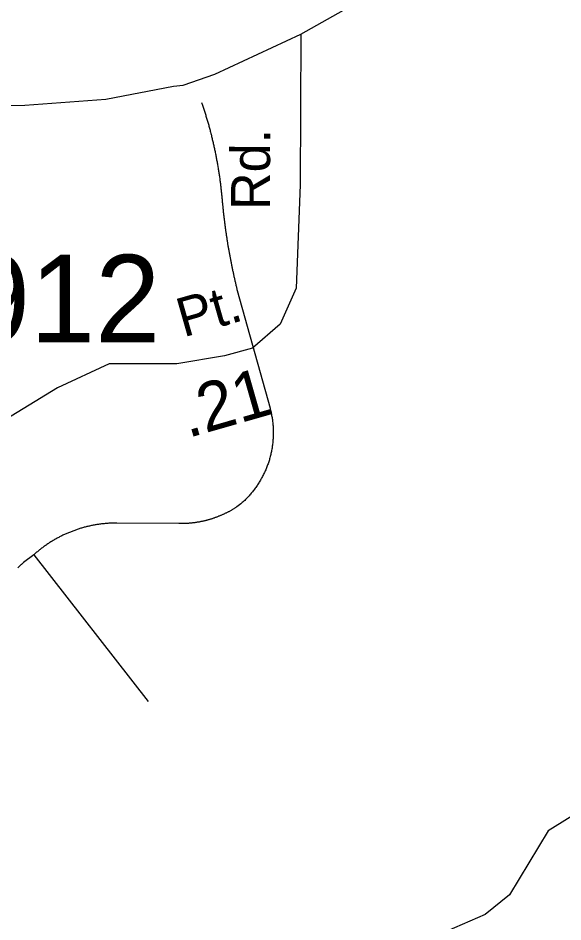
# Model space of a CAD drawing. Extents: x 1268485 to 1426702, y 514839 to 616766.
# Drawn here: x 1361515 to 1362433, y 579301 to 580823 of the extents above; entities that cross this region are included whole.
import ezdxf

# ---------------------------------------------------------------- set-up
doc = ezdxf.new("R2010")
doc.units = 0
for name, color, linetype in [('Old_Level_11', 7, 'Continuous'), ('Old_Level_17', 7, 'Continuous'), ('Old_Level_29', 7, 'Continuous'), ('Old_Level_32', 7, 'Continuous'), ('Old_Level_35', 7, 'Continuous'), ('Old_Level_62', 7, 'Continuous'), ('Old_Level_8', 7, 'Continuous')]:
    doc.layers.add(name, color=color, linetype=linetype)

msp = doc.modelspace()

# ---------------------------------------------------------------- linework, layer by layer
at = {"layer": 'Old_Level_29'}
for points in [[(1361990.812, 580795.593), (1362229.614, 580930.486), (1362399.211, 581027.446), (1362673.806, 581174.533), (1362898.717, 581303.668), (1363338.334, 581556.912), (1363741.713, 581808.151), (1363969.955, 581968.256)], [(1359023.799, 580716.575), (1359067.648, 580705.669), (1359089.024, 580702.461), (1359260.021, 580691.769), (1359364.758, 580686.423), (1359697.997, 580692.329), (1360381.82, 580684.627), (1360633.202, 580680.21), (1360819.801, 580673.006), (1360875.35, 580674.112), (1361073.911, 580677.785), (1361199.897, 580672.937), (1361525.897, 580676.091), (1361662.335, 580685.982), (1361776.278, 580707.843), (1361792.753, 580709.782), (1361846.055, 580728.205), (1361990.812, 580795.593)]]:
    msp.add_lwpolyline(points, dxfattribs=at)
at = {"layer": 'Old_Level_32'}
msp.add_lwpolyline([(1361990.812, 580795.593), (1361989.784, 580541.934), (1361983.086, 580367.703), (1361956.297, 580307.393), (1361909.416, 580267.186), (1361862.535, 580253.783), (1361782.167, 580240.381), (1361668.313, 580240.381), (1361581.248, 580200.174), (1361427.21, 580106.358), (1361368.597, 580057.917)], dxfattribs=at)
at = {"layer": 'Old_Level_35'}
for p, q in [((1361883.862, 580364.192), (1361939.124, 580166.112)), ((1361889.911, 580004.634), (1361883.247, 579999.763)), ((1361785.232, 579971.569), (1361681.271, 579972.491)), ((1361541.22, 579919.229), (1361523.791, 579905.952)), ((1361541.22, 579919.229), (1361733.867, 579672.142))]:
    msp.add_line(p, q, dxfattribs=at)
for points in [[(1361823.782, 580680.793), (1361824.295, 580679.101), (1361824.91, 580677.512), (1361825.422, 580675.82), (1361826.038, 580674.129), (1361826.55, 580672.488), (1361826.96, 580670.796), (1361827.575, 580669.105), (1361828.088, 580667.413), (1361828.601, 580665.824), (1361829.216, 580664.132), (1361829.728, 580662.441), (1361830.241, 580660.749), (1361830.754, 580659.057), (1361831.266, 580657.365), (1361831.779, 580655.674), (1361832.292, 580654.084), (1361832.702, 580652.393), (1361833.214, 580650.701), (1361833.727, 580649.01), (1361834.24, 580647.318), (1361834.752, 580645.626), (1361835.265, 580643.884), (1361835.777, 580642.191), (1361836.085, 580640.5), (1361836.598, 580638.808), (1361837.11, 580637.117), (1361837.623, 580635.425), (1361838.033, 580633.733), (1361838.546, 580632.041), (1361838.853, 580630.298), (1361839.366, 580628.607), (1361839.776, 580626.915), (1361840.289, 580625.275), (1361840.596, 580623.481), (1361841.109, 580621.789), (1361841.519, 580620.148), (1361841.827, 580618.355), (1361842.237, 580616.662), (1361842.749, 580615.022), (1361843.159, 580613.228), (1361843.467, 580611.588), (1361843.877, 580609.793), (1361844.287, 580608.102), (1361844.595, 580606.461), (1361845.005, 580604.667), (1361845.415, 580602.976), (1361845.723, 580601.233), (1361846.133, 580599.541), (1361846.543, 580597.798), (1361846.85, 580596.106), (1361847.26, 580594.363), (1361847.67, 580592.62), (1361847.876, 580590.928), (1361848.286, 580589.185), (1361848.593, 580587.494), (1361848.901, 580585.751), (1361849.208, 580584.008), (1361849.618, 580582.316), (1361849.926, 580580.573), (1361850.234, 580578.83), (1361850.541, 580577.139), (1361850.746, 580575.396), (1361851.156, 580573.601), (1361851.361, 580571.961), (1361851.669, 580570.167), (1361851.977, 580568.424), (1361852.284, 580566.681), (1361852.489, 580564.989), (1361852.797, 580563.246), (1361853.104, 580561.503), (1361853.412, 580559.76), (1361853.617, 580558.018), (1361853.925, 580556.326), (1361854.13, 580554.583), (1361854.335, 580552.789), (1361854.642, 580551.046), (1361854.847, 580549.303), (1361854.95, 580547.56), (1361855.257, 580545.817), (1361855.462, 580544.126), (1361855.77, 580542.383), (1361855.873, 580540.64), (1361856.078, 580538.897), (1361856.385, 580537.102), (1361856.488, 580535.359), (1361856.795, 580533.616), (1361857, 580531.873), (1361857.103, 580530.13), (1361857.205, 580528.388), (1361857.513, 580526.645), (1361857.616, 580524.851), (1361857.923, 580523.108), (1361858.026, 580521.365), (1361858.128, 580519.622), (1361858.333, 580517.879), (1361858.538, 580516.136), (1361858.641, 580514.393), (1361858.743, 580512.65), (1361858.846, 580510.856)], [(1361858.846, 580510.856), (1361859.051, 580509.369), (1361859.153, 580507.882), (1361859.358, 580506.396), (1361859.461, 580504.858), (1361859.666, 580503.371), (1361859.769, 580501.885), (1361859.974, 580500.398), (1361860.076, 580498.86), (1361860.281, 580497.425), (1361860.384, 580495.938), (1361860.589, 580494.451), (1361860.794, 580492.913), (1361860.896, 580491.427), (1361861.101, 580489.94), (1361861.204, 580488.454), (1361861.512, 580486.916), (1361861.614, 580485.429), (1361861.922, 580483.943), (1361862.024, 580482.456), (1361862.229, 580481.02), (1361862.332, 580479.483), (1361862.639, 580477.996), (1361862.742, 580476.509), (1361863.049, 580475.023), (1361863.152, 580473.485), (1361863.357, 580471.998), (1361863.46, 580470.512), (1361863.767, 580469.077), (1361863.972, 580467.539), (1361864.075, 580466.052), (1361864.382, 580464.565), (1361864.587, 580463.078), (1361864.895, 580461.541), (1361864.997, 580460.105), (1361865.202, 580458.619), (1361865.51, 580457.132), (1361865.715, 580455.646), (1361865.92, 580454.108), (1361866.125, 580452.672), (1361866.33, 580451.185), (1361866.638, 580449.699), (1361866.843, 580448.212), (1361867.15, 580446.674), (1361867.355, 580445.239), (1361867.663, 580443.753), (1361867.766, 580442.266), (1361867.971, 580440.728), (1361868.278, 580439.292), (1361868.483, 580437.806), (1361868.791, 580436.319), (1361868.996, 580434.833), (1361869.406, 580433.398), (1361869.611, 580431.86), (1361869.919, 580430.373), (1361870.124, 580428.937), (1361870.329, 580427.451), (1361870.636, 580425.913), (1361870.841, 580424.478), (1361871.149, 580422.991), (1361871.457, 580421.505), (1361871.764, 580420.069), (1361871.969, 580418.582), (1361872.277, 580417.044), (1361872.584, 580415.609), (1361872.892, 580414.123), (1361873.097, 580412.636), (1361873.405, 580411.2), (1361873.712, 580409.714), (1361874.02, 580408.176), (1361874.327, 580406.741), (1361874.635, 580405.254), (1361874.84, 580403.818), (1361875.25, 580402.332), (1361875.455, 580400.897), (1361875.865, 580399.359), (1361876.173, 580397.872), (1361876.48, 580396.436), (1361876.788, 580394.95), (1361877.095, 580393.515), (1361877.403, 580391.977), (1361877.711, 580390.542), (1361878.018, 580389.055), (1361878.326, 580387.619), (1361878.736, 580386.133), (1361879.043, 580384.698), (1361879.351, 580383.211), (1361879.761, 580381.775), (1361879.966, 580380.237), (1361880.376, 580378.802), (1361880.786, 580377.316), (1361880.991, 580375.88), (1361881.402, 580374.445), (1361881.709, 580372.958), (1361882.119, 580371.523), (1361882.529, 580369.985), (1361882.734, 580368.549), (1361883.145, 580367.114), (1361883.452, 580365.628), (1361883.862, 580364.192)], [(1361939.124, 580166.112), (1361939.636, 580164.369), (1361940.046, 580162.626), (1361940.354, 580160.883), (1361940.867, 580159.14), (1361941.277, 580157.397), (1361941.584, 580155.603), (1361941.892, 580153.809), (1361942.2, 580152.066), (1361942.507, 580150.323), (1361942.917, 580148.478), (1361943.122, 580146.735), (1361943.327, 580144.94), (1361943.532, 580143.197), (1361943.737, 580141.352), (1361943.84, 580139.558), (1361944.148, 580137.815), (1361944.25, 580136.02), (1361944.353, 580134.175), (1361944.353, 580132.432), (1361944.455, 580130.638), (1361944.66, 580128.793), (1361944.66, 580126.998), (1361944.66, 580125.255), (1361944.66, 580123.461), (1361944.66, 580121.616), (1361944.455, 580119.821), (1361944.455, 580118.078), (1361944.353, 580116.233), (1361944.25, 580114.439), (1361944.148, 580112.644), (1361944.045, 580110.851), (1361943.84, 580109.056), (1361943.635, 580107.313), (1361943.532, 580105.519), (1361943.225, 580103.674), (1361943.02, 580101.931), (1361942.712, 580100.136), (1361942.507, 580098.393), (1361942.097, 580096.65), (1361941.892, 580094.805), (1361941.482, 580093.062), (1361941.174, 580091.319), (1361940.764, 580089.576), (1361940.252, 580087.833), (1361939.841, 580086.039), (1361939.329, 580084.296), (1361939.021, 580082.553), (1361938.509, 580080.861), (1361937.996, 580079.118), (1361937.483, 580077.427), (1361936.868, 580075.684), (1361936.356, 580073.992), (1361935.74, 580072.301), (1361935.125, 580070.558), (1361934.51, 580068.866), (1361933.895, 580067.225), (1361933.28, 580065.585), (1361932.665, 580063.894), (1361931.844, 580062.253), (1361931.127, 580060.561), (1361930.409, 580058.921), (1361929.589, 580057.332), (1361928.871, 580055.692), (1361928.153, 580054.051), (1361927.231, 580052.462), (1361926.513, 580050.873), (1361925.59, 580049.232), (1361924.77, 580047.695), (1361923.847, 580046.105), (1361923.027, 580044.567), (1361922.104, 580042.978), (1361921.079, 580041.491), (1361920.259, 580039.953), (1361919.234, 580038.416), (1361918.208, 580036.929), (1361917.286, 580035.442), (1361916.26, 580033.956), (1361915.235, 580032.521), (1361914.107, 580031.085), (1361913.082, 580029.547), (1361911.954, 580028.112), (1361910.827, 580026.728), (1361909.801, 580025.292), (1361908.673, 580023.959), (1361907.546, 580022.576), (1361906.418, 580021.191), (1361905.085, 580019.807), (1361903.957, 580018.423), (1361902.727, 580017.142), (1361901.497, 580015.809), (1361900.266, 580014.476), (1361899.036, 580013.246), (1361897.703, 580011.913), (1361896.473, 580010.683), (1361895.14, 580009.452), (1361893.91, 580008.17), (1361892.474, 580006.992), (1361891.244, 580005.812), (1361889.911, 580004.634)], [(1361883.247, 579999.763), (1361882.324, 579999.148), (1361881.402, 579998.585), (1361880.479, 579998.02), (1361879.659, 579997.508), (1361878.736, 579996.944), (1361877.916, 579996.38), (1361876.993, 579995.816), (1361876.173, 579995.304), (1361875.25, 579994.739), (1361874.225, 579994.227), (1361873.405, 579993.766), (1361872.482, 579993.253), (1361871.457, 579992.689), (1361870.636, 579992.176), (1361869.714, 579991.664), (1361868.791, 579991.254), (1361867.868, 579990.741), (1361867.048, 579990.228), (1361866.023, 579989.818), (1361865.1, 579989.306), (1361864.075, 579988.895), (1361863.254, 579988.435), (1361862.229, 579987.922), (1361861.204, 579987.512), (1361860.384, 579987.05), (1361859.358, 579986.64), (1361858.538, 579986.179), (1361857.513, 579985.82), (1361856.488, 579985.359), (1361855.668, 579984.999), (1361854.642, 579984.539), (1361853.617, 579984.179), (1361852.592, 579983.821), (1361851.772, 579983.359), (1361850.746, 579983.001), (1361849.721, 579982.641), (1361848.798, 579982.231), (1361847.773, 579981.924), (1361846.748, 579981.565), (1361845.825, 579981.206), (1361844.902, 579980.898), (1361843.877, 579980.488), (1361842.852, 579980.181), (1361841.827, 579979.873), (1361840.904, 579979.566), (1361839.879, 579979.258), (1361838.853, 579978.95), (1361837.828, 579978.643), (1361836.905, 579978.335), (1361835.88, 579978.079), (1361834.855, 579977.772), (1361833.829, 579977.515), (1361832.907, 579977.208), (1361831.881, 579976.952), (1361830.856, 579976.695), (1361829.728, 579976.439), (1361828.703, 579976.182), (1361827.78, 579975.926), (1361826.755, 579975.772), (1361825.73, 579975.516), (1361824.705, 579975.26), (1361823.577, 579975.054), (1361822.654, 579974.901), (1361821.629, 579974.644), (1361820.604, 579974.439), (1361819.578, 579974.234), (1361818.451, 579974.081), (1361817.528, 579973.876), (1361816.503, 579973.773), (1361815.477, 579973.568), (1361814.35, 579973.414), (1361813.324, 579973.261), (1361812.402, 579973.106), (1361811.376, 579973.004), (1361810.248, 579972.799), (1361809.223, 579972.696), (1361808.3, 579972.646), (1361807.173, 579972.491), (1361806.147, 579972.389), (1361805.122, 579972.235), (1361803.994, 579972.184), (1361802.969, 579972.081), (1361802.046, 579971.979), (1361800.919, 579971.928), (1361799.893, 579971.876), (1361798.868, 579971.825), (1361797.74, 579971.774), (1361796.715, 579971.671), (1361795.792, 579971.62), (1361794.665, 579971.62), (1361793.639, 579971.569), (1361792.614, 579971.569), (1361791.486, 579971.569), (1361790.461, 579971.518), (1361789.538, 579971.518), (1361788.41, 579971.518), (1361787.385, 579971.518), (1361786.257, 579971.569), (1361785.232, 579971.569)], [(1361681.271, 579972.491), (1361679.733, 579972.491), (1361678.092, 579972.491), (1361676.657, 579972.44), (1361675.119, 579972.44), (1361673.479, 579972.389), (1361672.043, 579972.338), (1361670.505, 579972.235), (1361668.865, 579972.184), (1361667.327, 579972.081), (1361665.789, 579971.979), (1361664.251, 579971.876), (1361662.714, 579971.774), (1361661.176, 579971.62), (1361659.638, 579971.415), (1361658.1, 579971.313), (1361656.664, 579971.108), (1361655.024, 579970.953), (1361653.486, 579970.748), (1361652.051, 579970.543), (1361650.41, 579970.338), (1361648.873, 579970.133), (1361647.335, 579969.877), (1361645.899, 579969.621), (1361644.259, 579969.313), (1361642.721, 579969.057), (1361641.286, 579968.8), (1361639.748, 579968.493), (1361638.21, 579968.185), (1361636.774, 579967.878), (1361635.237, 579967.519), (1361633.801, 579967.212), (1361632.161, 579966.802), (1361630.623, 579966.442), (1361629.085, 579966.135), (1361627.65, 579965.674), (1361626.112, 579965.314), (1361624.779, 579964.854), (1361623.241, 579964.494), (1361621.703, 579964.084), (1361620.268, 579963.623), (1361618.73, 579963.111), (1361617.294, 579962.7), (1361615.757, 579962.188), (1361614.424, 579961.726), (1361612.886, 579961.265), (1361611.348, 579960.752), (1361610.015, 579960.188), (1361608.477, 579959.676), (1361607.042, 579959.112), (1361605.607, 579958.548), (1361604.171, 579957.984), (1361602.736, 579957.42), (1361601.3, 579956.856), (1361599.865, 579956.292), (1361598.327, 579955.677), (1361596.994, 579955.062), (1361595.661, 579954.447), (1361594.124, 579953.832), (1361592.791, 579953.166), (1361591.355, 579952.499), (1361590.023, 579951.833), (1361588.587, 579951.166), (1361587.152, 579950.5), (1361585.716, 579949.731), (1361584.384, 579949.065), (1361583.051, 579948.398), (1361581.615, 579947.629), (1361580.385, 579946.86), (1361578.95, 579946.142), (1361577.617, 579945.374), (1361576.284, 579944.604), (1361574.849, 579943.836), (1361573.618, 579943.066), (1361572.286, 579942.246), (1361570.953, 579941.426), (1361569.62, 579940.606), (1361568.39, 579939.837), (1361566.954, 579938.914), (1361565.724, 579938.145), (1361564.494, 579937.274), (1361563.161, 579936.351), (1361561.828, 579935.479), (1361560.598, 579934.608), (1361559.367, 579933.736), (1361558.137, 579932.814), (1361556.907, 579931.943), (1361555.676, 579931.02), (1361554.343, 579930.046), (1361553.113, 579929.123), (1361551.883, 579928.2), (1361550.755, 579927.175), (1361549.525, 579926.252), (1361548.294, 579925.227), (1361547.167, 579924.304), (1361545.834, 579923.33), (1361544.706, 579922.305), (1361543.476, 579921.228), (1361542.348, 579920.255), (1361541.22, 579919.229)], [(1361523.791, 579905.952), (1361523.278, 579905.439), (1361522.663, 579904.978), (1361522.15, 579904.517), (1361521.638, 579904.004), (1361521.023, 579903.491), (1361520.51, 579902.979), (1361519.997, 579902.518), (1361519.382, 579902.005), (1361518.869, 579901.492), (1361518.357, 579900.98), (1361517.742, 579900.518), (1361517.229, 579899.955), (1361516.716, 579899.442), (1361516.101, 579898.929), (1361515.589, 579898.417), (1361515.076, 579897.955), (1361514.666, 579897.391), (1361514.051, 579896.879)]]:
    msp.add_lwpolyline(points, dxfattribs=at)
at = {"layer": 'Old_Level_62'}
msp.add_lwpolyline([(1362459.341, 579486.108), (1362407.565, 579454.12), (1362342.461, 579346.672), (1362301.656, 579313.659), (1362236.962, 579285.259)], dxfattribs=at)

# ---------------------------------------------------------------- texts
at = {"layer": 'Old_Level_11'}
for s, rotation, p in [('Rd.', 89.767678, (1361938.928, 580499.385)), ('Pt.', 15.954133, (1361793.309, 580284.888))]:
    msp.add_text(s, height=65.6167, rotation=rotation, dxfattribs=at).set_placement(p)
at = {"layer": 'Old_Level_17'}
msp.add_text('.21', height=82.0208, rotation=15.954133, dxfattribs=at).set_placement((1361800.572, 580115.389))
at = {"layer": 'Old_Level_8'}
msp.add_text('2912', height=147.6375, dxfattribs=at).set_placement((1361315.2, 580276.466))

doc.saveas('drawing.dxf')
